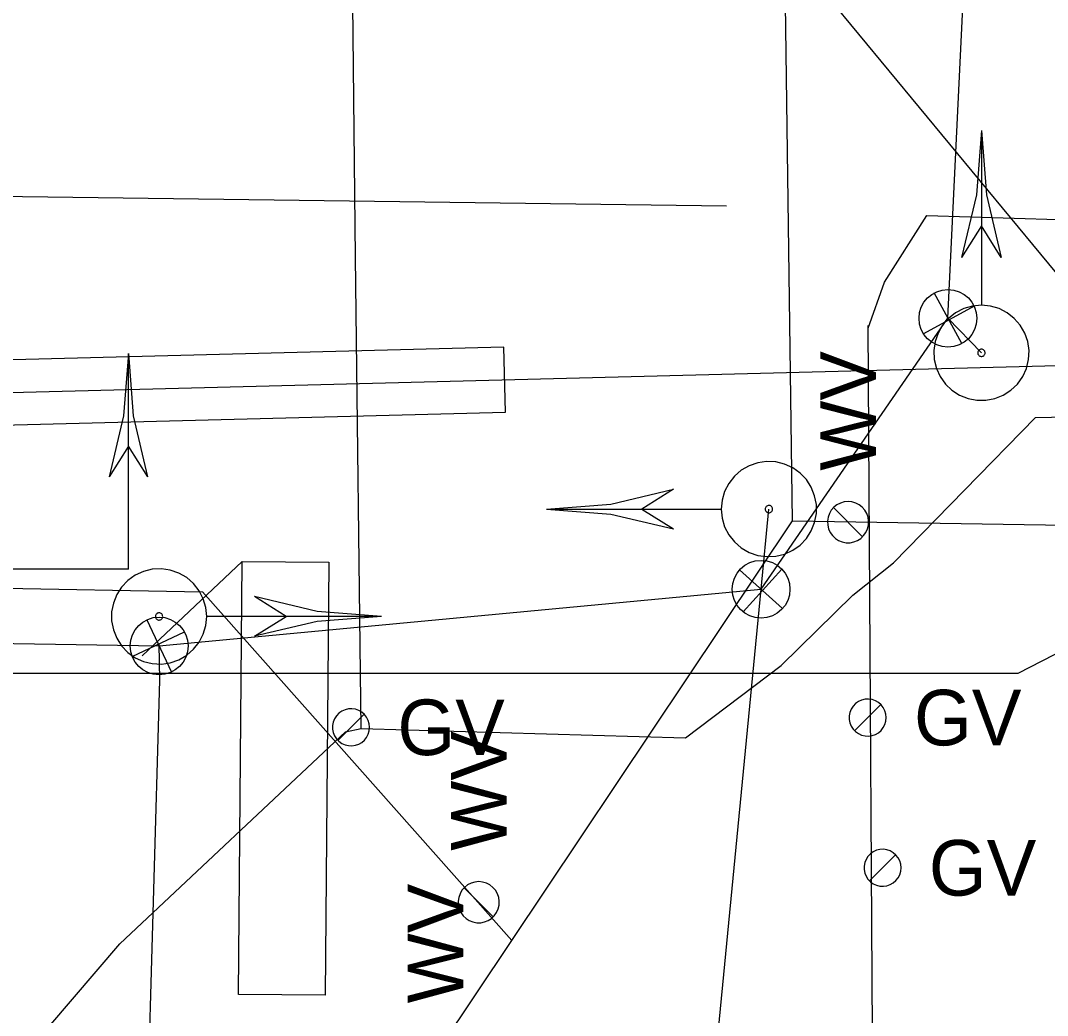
# Model space of a CAD drawing. Extents: x 596028 to 606371, y 330010 to 403088.
# Drawn here: x 605046.3 to 605117.4, y 332631.8 to 332700.7 of the extents above; entities that cross this region are included whole.
import ezdxf

# ---------------------------------------------------------------- set-up
doc = ezdxf.new("R2010")
doc.units = 0
for name, color, linetype in [('E_SIG', 7, 'Continuous'), ('E_SIG_Conduit', 7, 'Continuous'), ('E_SIG_Loops', 7, 'Continuous'), ('E_UTL_FO_UG_MWFN', 7, 'Continuous'), ('E_UTL_G', 7, 'Continuous'), ('E_UTL_G_UG', 7, 'Continuous'), ('E_UTL_SAN_UG', 7, 'Continuous'), ('E_UTL_W', 7, 'Continuous'), ('E_UTL_W_UG', 7, 'Continuous')]:
    doc.layers.add(name, color=color, linetype=linetype)

# ---------------------------------------------------------------- blocks, each defined once
blk = doc.blocks.new('_U299')
at = {"layer": 'E_SIG'}
for p, q in [((0, 6.1), (0, -6.1)), ((-6.09, 0.4), (6.1, 0.4))]:
    blk.add_line(p, q, dxfattribs=at)
blk.add_circle((0, 0.01), 6.1, dxfattribs=at)
blk = doc.blocks.new('_U301')
at = {"layer": 'E_SIG'}
for p, q in [((0, 6.1), (0, -6.1)), ((-6.09, 0.4), (6.1, 0.4))]:
    blk.add_line(p, q, dxfattribs=at)
blk.add_circle((0, 0.01), 6.1, dxfattribs=at)
blk = doc.blocks.new('_U302')
at = {"layer": 'E_SIG'}
for p, q in [((0, 6.1), (0, -6.1)), ((-6.09, 0.4), (6.1, 0.4))]:
    blk.add_line(p, q, dxfattribs=at)
blk.add_circle((0, 0.01), 6.1, dxfattribs=at)

msp = doc.modelspace()

# ---------------------------------------------------------------- linework, layer by layer
at = {"layer": 'E_SIG'}
for points in [[(605112.862, 332693.075), (605112.516, 332688.622), (605111.487, 332684.275)], [(605112.862, 332693.075), (605113.208, 332688.622), (605114.237, 332684.275)], [(605112.864, 332693.074), (605112.864, 332681.033)], [(605112.864, 332686.476), (605111.486, 332684.275)], [(605114.235, 332684.275), (605112.864, 332686.476)], [(605112.862, 332680.975), (605112.238, 332680.915), (605111.636, 332680.739), (605111.078, 332680.451), (605110.585, 332680.063), (605110.174, 332679.589), (605109.861, 332679.046), (605109.655, 332678.453), (605109.566, 332677.832), (605109.596, 332677.205), (605109.744, 332676.596), (605110.004, 332676.025), (605110.368, 332675.514), (605110.822, 332675.081), (605111.35, 332674.742), (605111.933, 332674.509), (605112.549, 332674.39), (605113.176, 332674.39), (605113.792, 332674.509), (605114.374, 332674.742), (605114.902, 332675.081), (605115.356, 332675.514), (605115.72, 332676.025), (605115.981, 332676.596), (605116.129, 332677.205), (605116.159, 332677.832), (605116.069, 332678.453), (605115.864, 332679.046), (605115.55, 332679.589), (605115.14, 332680.063), (605114.646, 332680.451), (605114.089, 332680.739), (605113.487, 332680.915), (605112.862, 332680.975)], [(605053.785, 332677.623), (605053.45, 332673.301), (605052.451, 332669.082)], [(605053.785, 332662.677), (605053.785, 332677.623)], [(605053.785, 332677.623), (605054.121, 332673.301), (605055.12, 332669.082)], [(605112.862, 332677.927), (605112.815, 332677.923), (605112.769, 332677.909), (605112.726, 332677.887), (605112.688, 332677.858), (605112.657, 332677.821), (605112.633, 332677.78), (605112.617, 332677.735), (605112.61, 332677.687), (605112.612, 332677.639), (605112.624, 332677.592), (605112.644, 332677.549), (605112.672, 332677.51), (605112.706, 332677.477), (605112.747, 332677.451), (605112.791, 332677.433), (605112.838, 332677.424), (605112.886, 332677.424), (605112.933, 332677.433), (605112.978, 332677.451), (605113.018, 332677.477), (605113.053, 332677.51), (605113.081, 332677.549), (605113.101, 332677.592), (605113.112, 332677.639), (605113.114, 332677.687), (605113.108, 332677.735), (605113.092, 332677.78), (605113.068, 332677.821), (605113.037, 332677.858), (605112.999, 332677.887), (605112.956, 332677.909), (605112.91, 332677.923), (605112.862, 332677.927)], [(605053.785, 332671.218), (605052.449, 332669.083)], [(605055.122, 332669.083), (605053.785, 332671.218)], [(605094.844, 332666.847), (605094.904, 332666.222), (605095.08, 332665.621), (605095.368, 332665.063), (605095.756, 332664.57), (605096.23, 332664.159), (605096.773, 332663.845), (605097.366, 332663.64), (605097.987, 332663.551), (605098.614, 332663.581), (605099.223, 332663.728), (605099.794, 332663.989), (605100.305, 332664.353), (605100.738, 332664.807), (605101.077, 332665.335), (605101.31, 332665.917), (605101.429, 332666.533), (605101.429, 332667.161), (605101.31, 332667.777), (605101.077, 332668.359), (605100.738, 332668.887), (605100.305, 332669.341), (605099.794, 332669.705), (605099.223, 332669.965), (605098.614, 332670.113), (605097.987, 332670.143), (605097.366, 332670.054), (605096.773, 332669.849), (605096.23, 332669.535), (605095.756, 332669.124), (605095.368, 332668.631), (605095.08, 332668.073), (605094.904, 332667.472), (605094.844, 332666.847)], [(605082.744, 332666.847), (605087.197, 332667.193), (605091.544, 332668.222)], [(605091.543, 332668.22), (605089.343, 332666.848)], [(605082.744, 332666.848), (605094.786, 332666.848)], [(605082.744, 332666.847), (605087.197, 332666.501), (605091.544, 332665.472)], [(605089.343, 332666.848), (605091.543, 332665.471)], [(605097.891, 332666.847), (605097.896, 332666.799), (605097.91, 332666.753), (605097.932, 332666.711), (605097.961, 332666.673), (605097.997, 332666.641), (605098.039, 332666.617), (605098.084, 332666.602), (605098.132, 332666.595), (605098.18, 332666.597), (605098.226, 332666.608), (605098.27, 332666.628), (605098.309, 332666.656), (605098.342, 332666.691), (605098.368, 332666.731), (605098.386, 332666.776), (605098.395, 332666.823), (605098.395, 332666.871), (605098.386, 332666.918), (605098.368, 332666.963), (605098.342, 332667.003), (605098.309, 332667.038), (605098.27, 332667.066), (605098.226, 332667.086), (605098.18, 332667.097), (605098.132, 332667.099), (605098.084, 332667.092), (605098.039, 332667.077), (605097.997, 332667.053), (605097.961, 332667.021), (605097.932, 332666.983), (605097.91, 332666.941), (605097.896, 332666.895), (605097.891, 332666.847)], [(605053.785, 332662.677), (605027.147, 332662.677)], [(605059.211, 332659.407), (605059.151, 332660.032), (605058.974, 332660.633), (605058.687, 332661.191), (605058.299, 332661.684), (605057.825, 332662.095), (605057.282, 332662.409), (605056.689, 332662.614), (605056.068, 332662.703), (605055.441, 332662.673), (605054.832, 332662.525), (605054.261, 332662.265), (605053.75, 332661.901), (605053.317, 332661.447), (605052.978, 332660.919), (605052.745, 332660.337), (605052.626, 332659.721), (605052.626, 332659.093), (605052.745, 332658.477), (605052.978, 332657.895), (605053.317, 332657.367), (605053.75, 332656.913), (605054.261, 332656.549), (605054.832, 332656.288), (605055.441, 332656.141), (605056.068, 332656.111), (605056.689, 332656.2), (605057.282, 332656.405), (605057.825, 332656.719), (605058.299, 332657.13), (605058.687, 332657.623), (605058.974, 332658.181), (605059.151, 332658.782), (605059.211, 332659.407)], [(605064.711, 332659.406), (605062.511, 332660.783)], [(605071.311, 332659.407), (605066.857, 332659.753), (605062.511, 332660.782)], [(605056.163, 332659.407), (605056.159, 332659.455), (605056.145, 332659.501), (605056.123, 332659.543), (605056.094, 332659.581), (605056.057, 332659.613), (605056.016, 332659.637), (605055.97, 332659.652), (605055.923, 332659.659), (605055.875, 332659.657), (605055.828, 332659.646), (605055.785, 332659.626), (605055.746, 332659.598), (605055.712, 332659.563), (605055.687, 332659.523), (605055.669, 332659.478), (605055.66, 332659.431), (605055.66, 332659.383), (605055.669, 332659.336), (605055.687, 332659.291), (605055.712, 332659.251), (605055.746, 332659.216), (605055.785, 332659.188), (605055.828, 332659.168), (605055.875, 332659.157), (605055.923, 332659.155), (605055.97, 332659.162), (605056.016, 332659.177), (605056.057, 332659.201), (605056.094, 332659.233), (605056.123, 332659.271), (605056.145, 332659.313), (605056.159, 332659.359), (605056.163, 332659.407)], [(605071.31, 332659.406), (605059.269, 332659.406)], [(605071.311, 332659.407), (605066.857, 332659.061), (605062.511, 332658.032)], [(605062.511, 332658.034), (605064.711, 332659.406)]]:
    msp.add_lwpolyline(points, dxfattribs=at)
at = {"layer": 'E_SIG_Conduit'}
for p, q in [((605110.543, 332680.066), (605112.862, 332677.675)), ((605097.604, 332661.293), (605098.144, 332666.847))]:
    msp.add_line(p, q, dxfattribs=at)
for points in [[(605008.763, 332680.663), (605025.688, 332657.851), (605055.914, 332657.363), (605097.604, 332661.293), (605110.543, 332680.066), (605113.034, 332731.794)], [(605037.09, 332423.338), (605063.136, 332413.924), (605069.294, 332407.586), (605085.64, 332537.824), (605097.604, 332661.293)], [(605055.097, 332624.322), (605055.966, 332654.981), (605055.911, 332657.507)]]:
    msp.add_lwpolyline(points, dxfattribs=at)
at = {"layer": 'E_SIG_Loops'}
msp.add_line((605054.734, 332656.67), (605061.674, 332663.212), dxfattribs=at)
msp.add_lwpolyline([(605061.411, 332633.213), (605061.674, 332663.212), (605067.673, 332663.159), (605067.411, 332633.16), (605061.411, 332633.213)], dxfattribs=at)
at = {"layer": 'E_UTL_FO_UG_MWFN'}
msp.add_lwpolyline([(605015.045, 332668.236), (605020.628, 332655.478), (605115.409, 332655.478), (605128.666, 332662.296)], dxfattribs=at)
at = {"layer": 'E_UTL_G'}
for points in [[(605106.27, 332652.398), (605106.247, 332652.641), (605106.179, 332652.875), (605106.067, 332653.092), (605105.916, 332653.284), (605105.732, 332653.444), (605105.52, 332653.566), (605105.29, 332653.646), (605105.048, 332653.68), (605104.805, 332653.669), (605104.567, 332653.611), (605104.345, 332653.51), (605104.147, 332653.368), (605103.978, 332653.192), (605103.846, 332652.986), (605103.756, 332652.76), (605103.71, 332652.52), (605103.71, 332652.276), (605103.756, 332652.037), (605103.846, 332651.81), (605103.978, 332651.605), (605104.147, 332651.429), (605104.345, 332651.287), (605104.567, 332651.186), (605104.805, 332651.128), (605105.048, 332651.117), (605105.29, 332651.151), (605105.52, 332651.231), (605105.732, 332651.353), (605105.916, 332651.513), (605106.067, 332651.705), (605106.179, 332651.921), (605106.247, 332652.156), (605106.27, 332652.398)], [(605070.491, 332651.725), (605070.468, 332651.968), (605070.399, 332652.202), (605070.287, 332652.419), (605070.137, 332652.61), (605069.952, 332652.77), (605069.741, 332652.892), (605069.51, 332652.972), (605069.269, 332653.007), (605069.025, 332652.995), (605068.788, 332652.937), (605068.566, 332652.836), (605068.367, 332652.695), (605068.199, 332652.518), (605068.067, 332652.313), (605067.977, 332652.086), (605067.93, 332651.847), (605067.93, 332651.603), (605067.977, 332651.363), (605068.067, 332651.137), (605068.199, 332650.931), (605068.367, 332650.755), (605068.566, 332650.613), (605068.788, 332650.512), (605069.025, 332650.454), (605069.269, 332650.443), (605069.51, 332650.478), (605069.741, 332650.557), (605069.952, 332650.679), (605070.137, 332650.839), (605070.287, 332651.031), (605070.399, 332651.248), (605070.468, 332651.482), (605070.491, 332651.725)], [(605068.301, 332650.817), (605070.115, 332652.632)], [(605104.08, 332651.491), (605105.894, 332653.306)], [(605107.298, 332641.989), (605107.275, 332642.232), (605107.206, 332642.466), (605107.095, 332642.683), (605106.944, 332642.875), (605106.759, 332643.034), (605106.548, 332643.156), (605106.318, 332643.236), (605106.076, 332643.271), (605105.832, 332643.259), (605105.595, 332643.202), (605105.373, 332643.1), (605105.175, 332642.959), (605105.006, 332642.782), (605104.874, 332642.577), (605104.784, 332642.351), (605104.737, 332642.111), (605104.737, 332641.867), (605104.784, 332641.627), (605104.874, 332641.401), (605105.006, 332641.196), (605105.175, 332641.019), (605105.373, 332640.878), (605105.595, 332640.776), (605105.832, 332640.719), (605106.076, 332640.707), (605106.318, 332640.742), (605106.548, 332640.822), (605106.759, 332640.944), (605106.944, 332641.103), (605107.095, 332641.295), (605107.206, 332641.512), (605107.275, 332641.746), (605107.298, 332641.989)], [(605105.108, 332641.082), (605106.922, 332642.896)]]:
    msp.add_lwpolyline(points, dxfattribs=at)
at = {"layer": 'E_UTL_G_UG'}
msp.add_line((604453.34, 332696.364), (605095.214, 332687.859), dxfattribs=at)
msp.add_line((604453.34, 332696.364), (605095.214, 332687.859), dxfattribs=at)
for points in [[(605069.907, 332651.643), (605069.52, 332684.313), (605067.35, 332890.684)], [(605105.023, 332679.388), (605106.148, 332682.572), (605109.075, 332687.181), (605154.434, 332685.807), (605183.978, 332684.567), (605220.554, 332685.006), (605246.347, 332685.129)], [(605106.927, 332366.956), (605105.022, 332679.56)], [(604999.132, 332234.392), (604999.859, 332312.333), (605000.089, 332338.308), (605000.111, 332381.528), (605000.577, 332421.328), (605001.249, 332517.817), (605001.717, 332543.047), (605001.991, 332582.899), (605009.139, 332588.506), (605017.084, 332595.019), (605025.168, 332603.98), (605053.198, 332636.727), (605068.816, 332651.423), (605069.907, 332651.643), (605092.37, 332651), (605098.995, 332655.998), (605103.957, 332660.871), (605106.765, 332663.113), (605116.598, 332673.183), (605136.389, 332673.598), (605163.972, 332673.141), (605215.255, 332672.77), (605447.163, 332669.14)]]:
    msp.add_lwpolyline(points, dxfattribs=at)
at = {"layer": 'E_UTL_SAN_UG'}
msp.add_line((605095.505, 332710.464), (605139.844, 332656.789), dxfattribs=at)
at = {"layer": 'E_UTL_W'}
for points in [[(605103.627, 332667.366), (605103.357, 332667.34), (605103.097, 332667.264), (605102.856, 332667.139), (605102.643, 332666.972), (605102.465, 332666.767), (605102.33, 332666.532), (605102.241, 332666.276), (605102.202, 332666.008), (605102.215, 332665.737), (605102.279, 332665.473), (605102.392, 332665.227), (605102.549, 332665.006), (605102.745, 332664.819), (605102.973, 332664.672), (605103.225, 332664.572), (605103.491, 332664.52), (605103.762, 332664.52), (605104.028, 332664.572), (605104.28, 332664.672), (605104.508, 332664.819), (605104.704, 332665.006), (605104.862, 332665.227), (605104.974, 332665.473), (605105.038, 332665.737), (605105.051, 332666.008), (605105.012, 332666.276), (605104.924, 332666.532), (605104.788, 332666.767), (605104.611, 332666.972), (605104.398, 332667.139), (605104.157, 332667.264), (605103.897, 332667.34), (605103.627, 332667.366)], [(605104.635, 332664.932), (605102.619, 332666.948)], [(605078.049, 332641.03), (605077.779, 332641.004), (605077.519, 332640.928), (605077.278, 332640.803), (605077.065, 332640.636), (605076.887, 332640.431), (605076.752, 332640.196), (605076.663, 332639.94), (605076.624, 332639.672), (605076.637, 332639.401), (605076.701, 332639.137), (605076.814, 332638.891), (605076.971, 332638.67), (605077.167, 332638.483), (605077.395, 332638.336), (605077.647, 332638.236), (605077.913, 332638.184), (605078.184, 332638.184), (605078.45, 332638.236), (605078.702, 332638.336), (605078.93, 332638.483), (605079.126, 332638.67), (605079.284, 332638.891), (605079.396, 332639.137), (605079.46, 332639.401), (605079.473, 332639.672), (605079.434, 332639.94), (605079.346, 332640.196), (605079.21, 332640.431), (605079.033, 332640.636), (605078.82, 332640.803), (605078.579, 332640.928), (605078.319, 332641.004), (605078.049, 332641.03)], [(605079.057, 332638.596), (605077.041, 332640.612)]]:
    msp.add_lwpolyline(points, dxfattribs=at)
at = {"layer": 'E_UTL_W_UG'}
msp.add_line((605019.868, 332674.264), (605230.039, 332679.701), dxfattribs=at)
for points in [[(605099.784, 332666.037), (605098.991, 332724.065)], [(605072.974, 332625.934), (605099.784, 332666.037)], [(605099.784, 332666.037), (605269.089, 332663.364), (605338.458, 332662.268)], [(604999.154, 332662.215), (605058.908, 332661.117), (605080.341, 332636.953)]]:
    msp.add_lwpolyline(points, dxfattribs=at)
msp.add_lwpolyline([(605019.926, 332672.015), (605079.906, 332673.567), (605079.789, 332678.065), (605019.81, 332676.514)], close=True, dxfattribs=at)

# ---------------------------------------------------------------- block references
at = {"layer": 'E_SIG', "xscale": 0.32808333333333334}
for name, p, yscale, rotation in [('_U302', (605110.541, 332680.069), 0.32808333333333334, -151.50100990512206), ('_U301', (605097.601, 332661.295), 0.32808333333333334, -132.1018619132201), ('_U299', (605055.916, 332657.36), 0.3280833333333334, 25.23234662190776)]:
    msp.add_blockref(name, p, dxfattribs=dict(at, yscale=yscale, rotation=rotation))

# ---------------------------------------------------------------- texts
at = {"layer": 'E_UTL_G'}
for p in [(605108.195, 332650.473), (605072.416, 332649.8), (605109.223, 332640.064)]:
    msp.add_text('GV', height=3.85, dxfattribs=at).set_placement(p)
at = {"layer": 'E_UTL_W'}
for p in [(605105.552, 332669.504), (605079.974, 332643.169), (605076.971, 332632.598)]:
    msp.add_text('WV', height=3.85, rotation=90, dxfattribs=at).set_placement(p)

doc.saveas('drawing.dxf')
